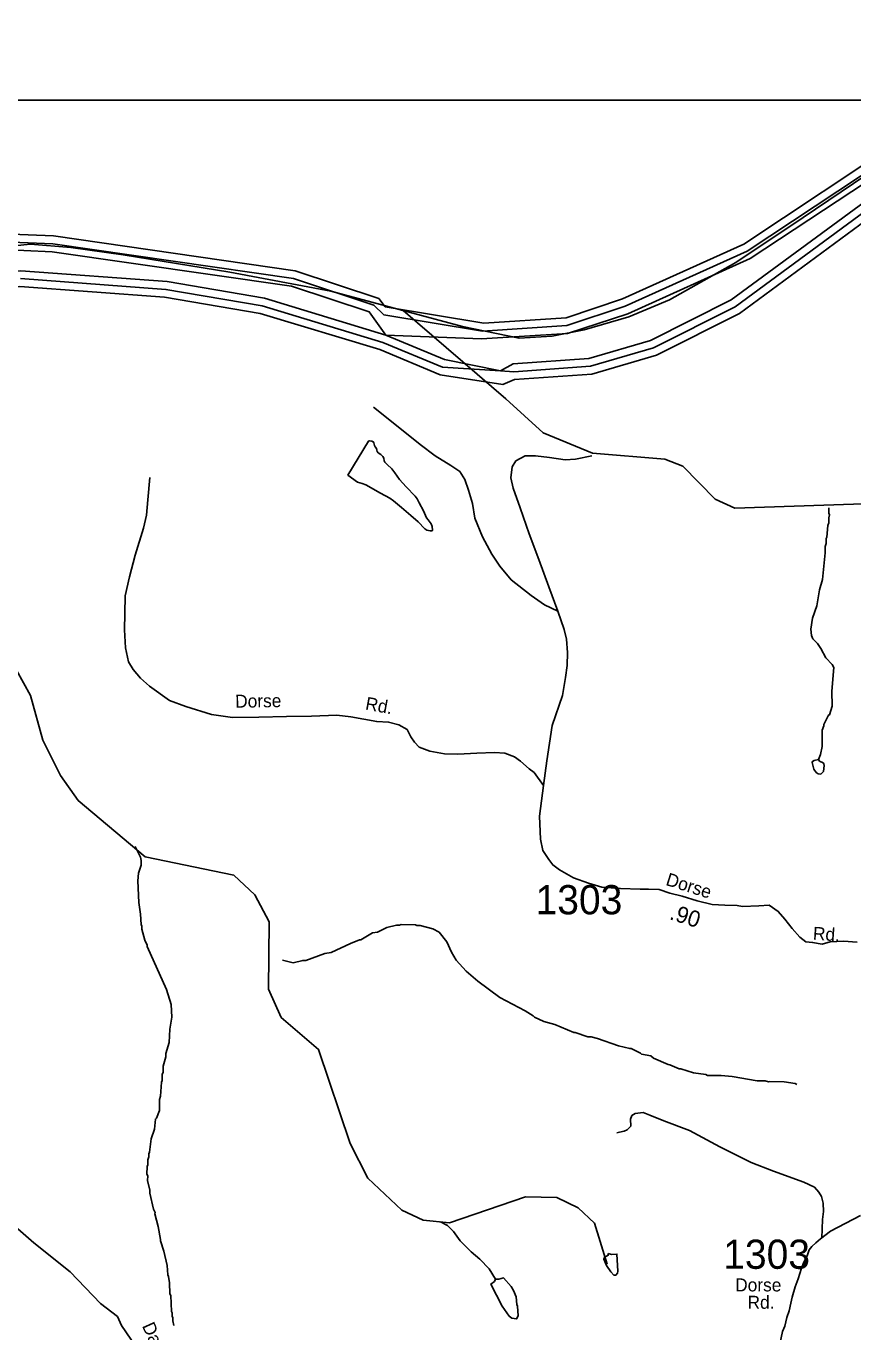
# Model space of a CAD drawing. Extents: x 1551653 to 1702041, y 811336 to 920032.
# Drawn here: x 1564838 to 1569022, y 859863 to 866468 of the extents above; entities that cross this region are included whole.
import ezdxf

# ---------------------------------------------------------------- set-up
doc = ezdxf.new("R2010")
doc.units = 0
for name, color, linetype in [('Old_Level_10', 7, 'Continuous'), ('Old_Level_11', 7, 'Continuous'), ('Old_Level_17', 7, 'Continuous'), ('Old_Level_32', 7, 'Continuous'), ('Old_Level_35', 7, 'Continuous'), ('Old_Level_52', 7, 'Continuous'), ('Old_Level_59', 7, 'Continuous'), ('Old_Level_60', 7, 'Continuous'), ('Old_Level_61', 7, 'Continuous'), ('Old_Level_62', 7, 'Continuous'), ('Old_Level_63', 7, 'Continuous'), ('Old_Level_8', 7, 'Continuous')]:
    doc.layers.add(name, color=color, linetype=linetype)

msp = doc.modelspace()

# ---------------------------------------------------------------- linework, layer by layer
at = {"layer": 'Old_Level_32'}
for points in [[(1569042.955, 861833.675), (1568974.669, 861839.482), (1568906.569, 861836.381), (1568866.347, 861824.351), (1568817.916, 861833.164), (1568783.187, 861835.878), (1568752.367, 861860.112), (1568713.864, 861903.277), (1568677.518, 861950.442), (1568644.009, 861990.434), (1568597.779, 862021.278), (1568546.069, 862018.24), (1568463.728, 862014.905), (1568436.39, 862019.928), (1568374.389, 862020.826), (1568309.501, 862025.118), (1568233.799, 862044.019), (1568158.51, 862066.899), (1568094.61, 862081.899), (1568040.875, 862101.462), (1567986.876, 862102.161), (1567945.08, 862101.961), (1567846.015, 862106.367), (1567750.362, 862113.105), (1567683.109, 862132.805), (1567608.261, 862159.242), (1567537.564, 862200.478), (1567502.593, 862225.337), (1567482.78, 862251.775), (1567451.96, 862298.041), (1567440.953, 862355.324), (1567436.55, 862472.091), (1567455.589, 862627.712)], [(1568651.789, 859801.307), (1568665.575, 859864.764), (1568676.605, 859892.353), (1568687.633, 859936.497), (1568698.663, 859969.605), (1568706.934, 860008.23), (1568715.207, 860038.579), (1568728.993, 860091), (1568745.537, 860132.385), (1568760.862, 860185.78), (1568773.11, 860215.154), (1568789.654, 860248.262), (1568800.683, 860278.61), (1568814.469, 860295.165), (1568833.771, 860314.477), (1568858.587, 860333.79), (1568908.218, 860372.416), (1569060.862, 860451.478)], [(1565943.325, 859075.603), (1565899.417, 859110.298), (1565818.533, 859170.435), (1565772.931, 859214.42), (1565725.431, 859251.021), (1565689.881, 859288.567), (1565656.282, 859319.068), (1565633.569, 859358.58), (1565604.071, 859395.083), (1565560.97, 859459.781), (1565461.205, 859640.513), (1565426.402, 859721.015), (1565407.529, 859756.921), (1565367.221, 859826.598), (1565319.585, 859896.275), (1565299.685, 859941.634), (1565213.319, 860006.292), (1565060.971, 860167.28), (1564876.871, 860314.08), (1564796.07, 860385.179)]]:
    msp.add_lwpolyline(points, dxfattribs=at)
at = {"layer": 'Old_Level_35'}
for points in [[(1567528.466, 863509.172), (1567460.865, 863540.173), (1567393.565, 863587.174), (1567292.666, 863666.672), (1567235.665, 863735.474), (1567194.465, 863796.173), (1567147.667, 863884.972), (1567109.166, 863979.372), (1567096.266, 864053.673), (1567077.165, 864119.873), (1567057.867, 864174.273), (1567032.467, 864214.673), (1566986.867, 864245.372), (1566907.565, 864294.371), (1566832.267, 864351.572), (1566737.366, 864426.972), (1566594.968, 864541.07)], [(1567528.466, 863509.172), (1567482.266, 863631.774), (1567432.266, 863770.675), (1567384.067, 863899.372), (1567337.965, 864032.173), (1567303.267, 864130.674), (1567290.166, 864182.974), (1567296.866, 864238.872), (1567315.265, 864268.571), (1567363.667, 864293.971), (1567415.665, 864295.172), (1567485.766, 864286.07), (1567565.566, 864274.873), (1567617.666, 864278.272), (1567699.864, 864294.971)], [(1567455.589, 862627.712), (1567407.931, 862692.407), (1567382.765, 862710.873), (1567339.366, 862749.574), (1567309.566, 862771.976), (1567259.966, 862790.676), (1567207.965, 862793.475), (1567117.867, 862790.676), (1567021.768, 862786.073), (1566955.666, 862786.976), (1566879.967, 862800.175), (1566826.168, 862821.073), (1566802.566, 862845.276), (1566784.967, 862873.675), (1566765.466, 862909.876), (1566723.767, 862934.574), (1566671.966, 862947.274), (1566612.067, 862950.276), (1566480.266, 862974.075), (1566410.368, 862983.176), (1566282.166, 862976.975), (1566156.068, 862976.673), (1566015.97, 862972.674), (1565881.869, 862970.873), (1565776.068, 862986.175), (1565646.571, 863026.273), (1565562.968, 863057.375), (1565461.968, 863128.773), (1565416.571, 863169.573), (1565379.271, 863214.173), (1565355.669, 863252.473), (1565340.669, 863322.775), (1565336.069, 863414.973), (1565337.168, 863496.974), (1565338.569, 863586.974), (1565359.97, 863682.574), (1565389.57, 863792.272), (1565431.571, 863927.672), (1565446.469, 863993.473), (1565453.671, 864071.573), (1565463.369, 864185.372)], [(1567455.589, 862627.712), (1567473.406, 862752.437), (1567500.004, 862930.137), (1567552.266, 863082.674), (1567567.666, 863172.375), (1567576.567, 863234.275), (1567577.466, 863300.275), (1567572.364, 863366.473), (1567561.167, 863416.673), (1567528.466, 863509.172)], [(1568864.166, 860338.132), (1568868.562, 860432.381), (1568873.162, 860472.279), (1568871.764, 860514.28), (1568862.263, 860548.578), (1568848.562, 860570.579), (1568826.764, 860595.08), (1568773.264, 860619.779), (1568619.964, 860676.078), (1568506.565, 860719.578), (1568347.664, 860800.08), (1568195.24, 860882.574), (1568065.356, 860931.044), (1567994.911, 860959.684), (1567959.688, 860972.904), (1567920.062, 860968.497), (1567902.45, 860957.481), (1567896.464, 860938.946), (1567898.047, 860904.606), (1567886.665, 860892.678), (1567878.764, 860884.88), (1567864.565, 860879.079), (1567840.464, 860873.377), (1567826.366, 860869.68)]]:
    msp.add_lwpolyline(points, dxfattribs=at)
at = {"layer": 'Old_Level_52'}
msp.add_lwpolyline([(1570460.601, 866508.359), (1570293.403, 866384.227), (1570023.73, 866243.903), (1569689.334, 866081.99), (1569497.865, 865990.24), (1569217.404, 865801.343), (1568769.747, 865499.108), (1568429.957, 865272.431), (1568092.866, 865083.534), (1567887.914, 864997.18), (1567661.388, 864932.416), (1567499.584, 864900.033), (1567332.387, 864889.239), (1567046.533, 864948.607), (1566380.438, 865126.71), (1565868.059, 865223.857), (1565328.711, 865310.21), (1565064.431, 865347.99), (1564859.48, 865364.181), (1564643.74, 865342.593)], dxfattribs=at)
at = {"layer": 'Old_Level_59'}
for points in [[(1573385.449, 861756.397), (1573109.449, 862260.928), (1572970.423, 862421.381), (1572714.416, 862610.336), (1572258.482, 862800.215), (1571968.436, 862894.641), (1571829.411, 863114.149), (1571721.451, 863149.213), (1570979.47, 863118.25), (1570845.469, 863088.108), (1570728.486, 863097.028), (1570555.422, 863199.041), (1570111.485, 863615.194), (1569706.404, 863912.212), (1569491.407, 863998.642), (1569175.422, 864054.313), (1568424.419, 864030.117), (1568325.481, 864074.818), (1568160.414, 864242.243), (1568069.473, 864277), (1567703.455, 864307.348), (1567454.42, 864410.899), (1567265.464, 864582.117), (1566746.551, 865028.818)], [(1567777.479, 860205.588), (1567713.4, 860413.819), (1567631.38, 860490.918), (1567523.42, 860542.386), (1567365.427, 860545.565), (1566980.442, 860415.459), (1566846.44, 860428.07), (1566739.403, 860479.435), (1566566.442, 860640.504), (1566477.449, 860816.336), (1566317.406, 861292.262), (1566128.45, 861453.638), (1566063.449, 861596.149), (1566068.37, 861937.458), (1565995.372, 862073.613), (1565888.437, 862174.191), (1565439.373, 862265.439), (1565101.447, 862551.179), (1565011.429, 862677.799), (1564922.437, 862856.912), (1564859.383, 863081.444), (1564753.371, 863273.988)]]:
    msp.add_lwpolyline(points, dxfattribs=at)
at = {"layer": 'Old_Level_60'}
for points in [[(1566622.421, 865090.852), (1566655.434, 865047.483), (1567154.429, 864965.155), (1567571.402, 864992.837), (1567856.424, 865088.801), (1568469.428, 865365.314), (1569268.413, 865894.041), (1569412.462, 866009.382), (1570050.482, 866324.65), (1570404.402, 866593.268), (1570607.403, 866832.051), (1570916.417, 867387.127), (1570985.929, 867596.896)], [(1567249.47, 864654.706), (1567308.423, 864679.722), (1567700.38, 864707.917), (1568027.438, 864803.061), (1568447.384, 865014.47), (1569281.434, 865627.883), (1570146.446, 866083.099), (1570778.417, 866529.907), (1570982.443, 866768.69), (1571153.457, 867116.459), (1571172.424, 867260.508), (1571319.549, 867592.077)], [(1566622.421, 865090.852), (1566199.398, 865230.8), (1564976.365, 865406.632), (1564676.374, 865419.242)], [(1562142.34, 864338.003), (1562645.436, 864465.648), (1564053.426, 864985.352), (1564513.358, 865120.482), (1564805.454, 865150.624), (1565538.413, 865096.49), (1566021.413, 865014.47), (1566627.445, 864831.461), (1566933.382, 864703.713), (1567249.47, 864654.706)]]:
    msp.add_lwpolyline(points, dxfattribs=at)
at = {"layer": 'Old_Level_61'}
msp.add_line((1567869.138, 865050.866), (1568485.832, 865328.814), dxfattribs=at)
for points in [[(1566658.305, 864905.279), (1567141.408, 864886.21), (1567576.733, 864912.969), (1567881.953, 865013.034), (1568502.338, 865292.418), (1569312.602, 865827.296), (1569455.728, 865941.51), (1570085.956, 866252.882), (1570452.794, 866529.497), (1570668.304, 866780.276), (1570986.339, 867348.167), (1571060.261, 867566.855), (1571518.039, 868519.527), (1571978.996, 869127.712), (1572451.949, 869644.751)], [(1572451.949, 869644.751), (1572377.105, 869441.134), (1572126.839, 869190.765), (1571980.432, 868962.337), (1571676.237, 868554.079), (1571455.088, 868120.086), (1571423.715, 868003.104), (1571247.063, 867626.013), (1571099.323, 867292.906), (1571075.845, 867139.937), (1570915.084, 866812.981), (1570724.078, 866589.475), (1570104.513, 866151.483), (1569244.217, 865698.728), (1568405.451, 865082.854), (1567998.013, 864877.802), (1567686.129, 864787.067), (1567302.681, 864759.487), (1567238.397, 864723.808), (1566955.22, 864781.325), (1566658.305, 864905.279)], [(1570751.247, 866559.64), (1570125.531, 866117.24), (1569262.774, 865663.254), (1568426.367, 865048.713), (1568012.777, 864840.483), (1567693.305, 864747.492), (1567305.552, 864719.605), (1567238.397, 864723.808), (1566944.353, 864742.468), (1566642.824, 864868.37), (1566032.999, 865052.712), (1565545.077, 865135.963), (1564808.428, 865190.507)], [(1568485.832, 865328.814), (1569290.456, 865860.72), (1569434.095, 865975.446), (1570068.219, 866288.766), (1570428.598, 866561.383)], [(1564074.034, 865142.73), (1564374.948, 865289.65), (1564681.09, 865338.965), (1564968.983, 865326.866), (1566181.046, 865152.572), (1566573.824, 865022.672), (1566658.305, 864905.279)], [(1564678.732, 865379.155), (1564972.674, 865366.749), (1566190.171, 865191.737), (1566598.122, 865056.813), (1566648.463, 865008.113), (1567147.867, 864925.682), (1567574.068, 864952.954), (1567869.138, 865050.866)], [(1566658.305, 864905.279), (1566044.584, 865091.057), (1565551.844, 865175.333), (1564811.298, 865230.389), (1564505.156, 865200.042), (1564074.034, 865142.73)]]:
    msp.add_lwpolyline(points, dxfattribs=at)
at = {"layer": 'Old_Level_62'}
for points in [[(1566726.587, 864174.986), (1566760.626, 864137.052), (1566806.968, 864089.787), (1566816.503, 864077.177), (1566827.37, 864057.286), (1566848.901, 864015.661), (1566864.69, 863981.417), (1566872.277, 863970.755), (1566887.656, 863950.147), (1566893.295, 863936.306), (1566895.038, 863918.671), (1566892.269, 863915.39), (1566882.529, 863914.98), (1566864.895, 863918.569), (1566855.873, 863925.951), (1566821.732, 863959.887), (1566785.027, 863993.31), (1566736.532, 864032.783), (1566696.547, 864066.206), (1566677.887, 864080.97), (1566631.751, 864105.986), (1566556.599, 864147.92), (1566539.067, 864154.789), (1566514.974, 864161.761), (1566466.479, 864196.722), (1566570.235, 864368.966), (1566576.079, 864370.811), (1566587.254, 864369.273), (1566594.329, 864365.89), (1566596.892, 864360.559), (1566600.583, 864347.435), (1566604.376, 864339.541), (1566610.733, 864330.928), (1566612.578, 864323.649), (1566613.809, 864315.755), (1566618.935, 864309.808), (1566633.186, 864300.376), (1566643.439, 864291.046), (1566647.232, 864282.434), (1566649.693, 864269.31), (1566653.486, 864262.749), (1566665.072, 864250.753), (1566688.243, 864227.992), (1566704.237, 864208.102), (1566726.587, 864174.986)], [(1568847.133, 862758.897), (1568857.489, 862784.528), (1568865.896, 862824.411), (1568866.921, 862906.432), (1568875.226, 862928.27), (1568875.226, 862936.267), (1568897.781, 862981.993), (1568903.83, 862983.941), (1568916.339, 863027.72), (1568915.621, 863103.692), (1568924.643, 863223.545), (1568916.851, 863239.641), (1568885.273, 863272.04), (1568859.847, 863320.329), (1568842.11, 863344.525), (1568818.426, 863368.824), (1568812.582, 863384.921), (1568808.994, 863416.909), (1568817.606, 863472.786), (1568838.419, 863536.454), (1568852.055, 863617.347), (1568867.946, 863668.098), (1568881.582, 863803.842), (1568881.89, 863835.83), (1568886.093, 863851.722), (1568886.401, 863875.713), (1568890.502, 863883.71), (1568895.218, 863941.637), (1568899.319, 863955.581), (1568899.627, 863981.52), (1568903.83, 863995.463), (1568899.934, 864003.563), (1568899.524, 864031.963)], [(1568847.133, 862758.897), (1568825.09, 862752.95), (1568817.093, 862749.054), (1568814.94, 862743.108), (1568824.578, 862709.069), (1568836.368, 862692.87), (1568846.313, 862686.718), (1568860.257, 862684.565), (1568872.457, 862698.406), (1568876.763, 862728.344), (1568874.918, 862736.341), (1568870.92, 862742.39), (1568853.08, 862750.695), (1568847.133, 862758.897)], [(1565585.78, 859894.934), (1565580.141, 859918.977), (1565580.346, 859934.971), (1565576.348, 859943.019), (1565576.553, 859959.013), (1565572.657, 859967.062), (1565569.683, 860047.083), (1565565.685, 860055.08), (1565562.404, 860111.162), (1565558.816, 860143.15), (1565554.92, 860151.249), (1565551.434, 860199.232), (1565535.337, 860272.025), (1565516.883, 860323.596), (1565518.523, 860330.978), (1565505.81, 860395.774), (1565488.585, 860459.955), (1565490.636, 860467.85), (1565482.844, 860483.946), (1565463.774, 860564.224), (1565463.979, 860580.218), (1565452.599, 860628.303), (1565452.804, 860652.294), (1565448.908, 860660.291), (1565449.42, 860700.276), (1565453.521, 860708.273), (1565453.829, 860734.212), (1565457.93, 860748.156), (1565458.135, 860764.15), (1565462.236, 860772.147), (1565471.053, 860840.019), (1565487.663, 860887.796), (1565492.276, 860939.675), (1565496.993, 860944.698), (1565512.782, 860983.351), (1565513.397, 861039.33), (1565517.6, 861055.324), (1565522.419, 861127.195), (1565526.52, 861135.192), (1565526.93, 861167.18), (1565531.031, 861175.074), (1565531.441, 861207.063), (1565543.949, 861254.84), (1565544.155, 861270.834), (1565560.764, 861326.608), (1565565.582, 861394.583), (1565574.297, 861454.458), (1565571.426, 861518.742), (1565547.948, 861594.713), (1565450.548, 861811.864), (1565450.651, 861819.861), (1565438.963, 861843.954), (1565423.686, 861900.139), (1565423.789, 861916.133), (1565419.893, 861924.13), (1565416.51, 861976.213), (1565408.205, 862034.55), (1565402.566, 862144.253), (1565406.975, 862184.238), (1565419.483, 862224.018), (1565419.79, 862248.009), (1565415.997, 862264.106), (1565389.238, 862319.06)], [(1568737.738, 861114.789), (1568729.741, 861118.89), (1568673.864, 861127.605), (1568601.891, 861130.476), (1568593.894, 861128.63), (1568577.9, 861132.834), (1568537.915, 861133.244), (1568410.27, 861154.877), (1568354.291, 861159.593), (1568286.316, 861160.413), (1568278.319, 861164.514), (1568214.445, 861173.331), (1568150.777, 861194.144), (1568142.78, 861194.247), (1568095.002, 861214.855), (1568087.005, 861214.957), (1568013.392, 861247.868), (1567999.551, 861259.966), (1567951.671, 861268.578), (1567946.647, 861273.807), (1567899.998, 861297.285), (1567892.616, 861296.055), (1567835.304, 861310.614), (1567728.677, 861347.421), (1567696.791, 861355.828), (1567680.797, 861355.93), (1567617.026, 861376.743), (1567609.029, 861376.846), (1567513.475, 861418.061), (1567458.316, 861433.235), (1567410.026, 861455.381), (1567403.772, 861462.045), (1567362.351, 861487.881), (1567235.219, 861555.446), (1567124.183, 861636.852), (1567064.821, 861687.602), (1567014.583, 861743.479), (1566989.977, 861784.489), (1566966.601, 861836.777), (1566927.128, 861885.272), (1566895.345, 861901.574), (1566831.574, 861918.388), (1566815.58, 861918.593), (1566807.685, 861922.694), (1566735.712, 861923.617), (1566727.613, 861919.721), (1566711.619, 861919.926), (1566663.534, 861908.546), (1566615.244, 861885.17), (1566591.15, 861881.479), (1566530.763, 861846.21), (1566524.816, 861846.312), (1566478.577, 861826.935), (1566382.1, 861782.131), (1566350.009, 861776.492), (1566253.635, 861741.736), (1566237.641, 861741.941), (1566189.453, 861730.56), (1566135.012, 861742.761)], [(1567213.586, 860129.206), (1567180.983, 860182.725), (1567133.513, 860231.322), (1567089.94, 860267.821), (1567034.678, 860324.518), (1567001.152, 860370.963), (1566969.574, 860401.31), (1566934.305, 860420.073)], [(1567783.733, 860259.107), (1567783.631, 860251.11), (1567763.536, 860239.422), (1567761.383, 860231.425), (1567775.019, 860199.334), (1567796.652, 860167.038), (1567812.441, 860150.839), (1567822.386, 860150.737), (1567830.588, 860160.579), (1567832.638, 860170.524), (1567827.204, 860256.441), (1567799.625, 860254.903), (1567783.733, 860259.107)], [(1567213.586, 860129.206), (1567230.298, 860130.129), (1567254.289, 860135.973), (1567291.813, 860093.425), (1567303.604, 860073.227), (1567317.24, 860041.086), (1567320.726, 860001.1), (1567324.622, 859993.052), (1567328.108, 859945.019), (1567319.906, 859929.127), (1567295.914, 859933.433), (1567282.073, 859943.583), (1567246.702, 859994.026), (1567190.005, 860104.703), (1567208.152, 860118.441), (1567213.586, 860129.206)]]:
    msp.add_lwpolyline(points, dxfattribs=at)
at = {"layer": 'Old_Level_63'}
msp.add_lwpolyline([(1569096.749, 837125.444), (1552150.735, 837125.444), (1552150.735, 866094.075), (1569096.749, 866094.075), (1569096.749, 837125.444)], dxfattribs=at)

# ---------------------------------------------------------------- texts
at = {"layer": 'Old_Level_10'}
for s, rotation, p in [('Dorse', 0.7695222, (1565895.838, 863020.245)), ('Rd.', 349.76445, (1566550.997, 863011.414))]:
    msp.add_text(s, height=65.6167, rotation=rotation, dxfattribs=at).set_placement(p)
at = {"layer": 'Old_Level_11'}
for s, rotation, p in [('Dorse', 342.453325, (1568070.507, 862124.55)), ('Rd.', 356.3216972, (1568817.838, 861847.153)), ('Dorse', 359.8685806, (1568425.769, 860068.28)), ('Rd.', 359.9592, (1568488.456, 859980.212)), ('Dalton', 294.327775, (1565423.071, 859893.804))]:
    msp.add_text(s, height=65.6167, rotation=rotation, dxfattribs=at).set_placement(p)
at = {"layer": 'Old_Level_17'}
msp.add_text('.90', height=82.0208, rotation=342.453325, dxfattribs=at).set_placement((1568089.036, 861951.47))
at = {"layer": 'Old_Level_8'}
for p in [(1567415.74, 861975.43), (1568365.431, 860182.206)]:
    msp.add_text('1303', height=147.6375, dxfattribs=at).set_placement(p)

doc.saveas('drawing.dxf')
